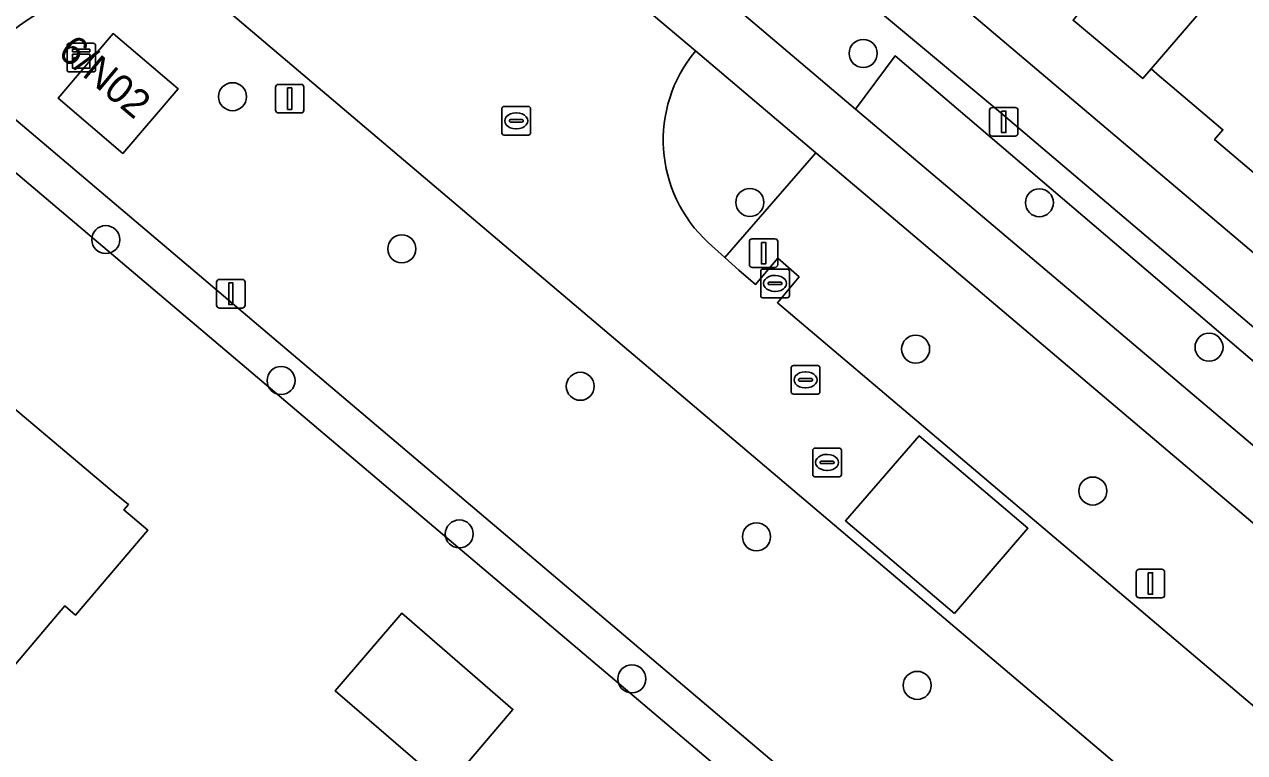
# Model space of a CAD drawing. Extents: x 156412 to 157779, y 382335 to 383768.
# Drawn here: x 156836.83 to 156879.42, y 382467.73 to 382493.15 of the extents above; entities that cross this region are included whole.
import ezdxf

# ---------------------------------------------------------------- set-up
doc = ezdxf.new("R2010")
doc.units = 0
for name, color, linetype in [('IMGEO_Berm_groen', 7, 'Continuous'), ('IMGEO_Boom', 7, 'Continuous'), ('IMGEO_Erf', 7, 'Continuous'), ('IMGEO_Groenvoorziening', 7, 'Continuous'), ('IMGEO_Haag', 7, 'Continuous'), ('IMGEO_Kast', 7, 'Continuous'), ('IMGEO_Kolk', 7, 'Continuous'), ('IMGEO_Lichtmast', 7, 'Continuous'), ('IMGEO_Pand', 7, 'Continuous'), ('IMGEO_Pand_nummerreeks', 7, 'Continuous'), ('IMGEO_Rijbaan_lokaal_open', 7, 'Continuous'), ('IMGEO_Rioolput', 7, 'Continuous'), ('IMGEO_Voetpad_open', 7, 'Continuous')]:
    doc.layers.add(name, color=color, linetype=linetype)

msp = doc.modelspace()

# ---------------------------------------------------------------- linework, layer by layer
at = {"layer": 'IMGEO_Berm_groen'}
for points in [[(156880.336, 382454.031), (156884.65, 382459.104), (156844.108, 382493.469)], [(156835.788, 382492.342), (156834.843, 382491.235), (156878.866, 382453.93)]]:
    msp.add_lwpolyline(points, dxfattribs=at)
for points in [[(156840.271, 382488.647), (156838.008, 382490.575), (156839.927, 382492.83), (156842.197, 382490.901)], [(156867.222, 382492.051), (156865.838, 382490.195), (156869.063, 382487.465), (156891.396, 382468.566), (156892.793, 382470.251)], [(156867.914, 382485.747), (156864.461, 382488.664), (156861.282, 382485.009), (156861.762, 382484.576), (156862.353, 382484.075), (156863.133, 382484.994), (156863.872, 382484.335), (156863.112, 382483.433), (156879.768, 382469.333), (156880.502, 382470.246), (156881.272, 382469.602), (156880.529, 382468.689), (156896.478, 382455.187), (156896.961, 382454.779), (156897.681, 382455.704), (156898.46, 382455.055), (156897.703, 382454.152), (156898.238, 382453.7), (156901.478, 382457.302)]]:
    msp.add_lwpolyline(points, close=True, dxfattribs=at)
msp.add_arc((156840.652, 382487.711), 6.716, 59.0264, 136.4019, dxfattribs=at)
at = {"layer": 'IMGEO_Boom'}
for centre in [(156866.109, 382492.136), (156844.096, 382490.626), (156862.152, 382486.935), (156872.259, 382486.924), (156839.673, 382485.638), (156850.005, 382485.314), (156867.938, 382481.814), (156878.179, 382481.881), (156845.791, 382480.717), (156856.233, 382480.517), (156874.123, 382476.86), (156852.01, 382475.363), (156862.384, 382475.264), (156858.034, 382470.304), (156867.993, 382470.076)]:
    msp.add_circle(centre, 0.489, dxfattribs=at)
at = {"layer": 'IMGEO_Erf'}
for points in [[(156886.06, 382514.223), (156885.664, 382513.751), (156884.022, 382511.795), (156883.386, 382511.032), (156876.951, 382503.406), (156876.303, 382502.638), (156869.838, 382494.977), (156869.142, 382494.152), (156906.194, 382462.781), (156906.888, 382463.596), (156913.377, 382471.218), (156914.017, 382471.975), (156920.474, 382479.614), (156921.12, 382480.379), (156922.744, 382482.335), (156923.115, 382482.783)], [(156838.619, 382472.532), (156838.242, 382472.852), (156834.658, 382468.629), (156830.77, 382464.048), (156829.953, 382464.737), (156822.38, 382471.184), (156826.257, 382475.755), (156830.134, 382480.326), (156833.182, 382477.737), (156835.544, 382480.522), (156840.033, 382476.745), (156840.46, 382476.386), (156840.305, 382476.203), (156841.136, 382475.498)], [(156847.682, 382469.885), (156850.01, 382472.602), (156853.883, 382469.24), (156851.58, 382466.52)]]:
    msp.add_lwpolyline(points, close=True, dxfattribs=at)
for points in [[(156880.337, 382487.466), (156878.371, 382489.133), (156878.661, 382489.47), (156876.89, 382490.972), (156876.452, 382491.343), (156876.155, 382491.595), (156875.863, 382491.256), (156873.432, 382493.297), (156873.726, 382493.645), (156871.721, 382495.337), (156877.405, 382502.024), (156882.1, 382497.998)], [(156877.342, 382453.394), (156835.001, 382489.257), (156812.259, 382462.651)]]:
    msp.add_lwpolyline(points, dxfattribs=at)
at = {"layer": 'IMGEO_Groenvoorziening'}
msp.add_lwpolyline([(156870.843, 382490.126), (156863.984, 382495.86), (156863.611, 382496.172), (156861.565, 382493.813), (156865.838, 382490.195), (156867.222, 382492.051), (156892.793, 382470.251), (156893.399, 382470.983)], close=True, dxfattribs=at)
msp.add_lwpolyline([(156860.706, 382485.529), (156861.282, 382485.009), (156864.461, 382488.664), (156860.251, 382492.221)], dxfattribs=at)
msp.add_arc((156863.999, 382489.114), 4.868, 140.3427, 227.4366, dxfattribs=at)
at = {"layer": 'IMGEO_Haag'}
msp.add_lwpolyline([(156870.843, 382490.126), (156863.984, 382495.86), (156863.611, 382496.172), (156861.565, 382493.813), (156865.838, 382490.195), (156867.222, 382492.051), (156892.793, 382470.251), (156893.399, 382470.983)], close=True, dxfattribs=at)
msp.add_lwpolyline([(156860.706, 382485.529), (156861.282, 382485.009), (156864.461, 382488.664), (156860.251, 382492.221)], dxfattribs=at)
msp.add_arc((156863.999, 382489.114), 4.868, 140.3427, 227.4366, dxfattribs=at)
at = {"layer": 'IMGEO_Kast'}
for p, q in [((156838.319, 382491.566), (156838.319, 382492.407)), ((156838.319, 382492.407), (156838.319, 382491.566)), ((156838.394, 382492.491), (156839.235, 382492.491)), ((156839.235, 382492.491), (156838.394, 382492.491)), ((156839.319, 382492.416), (156839.319, 382491.575)), ((156839.319, 382491.575), (156839.319, 382492.416)), ((156839.244, 382491.491), (156838.403, 382491.491)), ((156838.403, 382491.491), (156839.244, 382491.491))]:
    msp.add_line(p, q, dxfattribs=at)
for points in [[(156838.514, 382492.281), (156839.114, 382492.281), (156839.114, 382492.196), (156838.514, 382492.196), (156838.514, 382492.281)], [(156838.514, 382492.106), (156839.114, 382492.106), (156839.114, 382491.617), (156838.514, 382491.617), (156838.514, 382492.106)]]:
    msp.add_lwpolyline(points, dxfattribs=at)
msp.add_circle((156838.598, 382491.955), 0.0377, dxfattribs=at)
for centre, start, end in [((156838.397, 382492.413), 92.4484, 184.2845), ((156838.397, 382492.413), 92.4484, 184.2845), ((156839.241, 382492.413), 2.4484, 94.2845), ((156839.241, 382492.413), 2.4484, 94.2845), ((156838.397, 382491.569), 182.4484, 274.2845), ((156838.397, 382491.569), 182.4484, 274.2845), ((156839.241, 382491.569), 272.4484, 4.2845), ((156839.241, 382491.569), 272.4484, 4.2845)]:
    msp.add_arc(centre, 0.0779, start, end, dxfattribs=at)
at = {"layer": 'IMGEO_Kolk'}
for p, q in [((156862.53, 382483.682), (156862.53, 382484.534)), ((156862.605, 382484.608), (156863.457, 382484.608)), ((156863.531, 382484.534), (156863.531, 382483.682)), ((156862.789, 382484.102), (156862.789, 382484.114)), ((156862.832, 382484.151), (156863.23, 382484.151)), ((156863.018, 382484.388), (156863.043, 382484.388)), ((156863.273, 382484.114), (156863.273, 382484.102)), ((156863.227, 382484.065), (156862.829, 382484.065)), ((156863.041, 382483.828), (156863.016, 382483.828)), ((156863.457, 382483.608), (156862.605, 382483.608))]:
    msp.add_line(p, q, dxfattribs=at)
for points in [[(156862.53, 382483.682), (156862.53, 382484.534)], [(156862.605, 382484.608), (156863.457, 382484.608)], [(156863.531, 382484.534), (156863.531, 382483.682)], [(156863.457, 382483.608), (156862.605, 382483.608)]]:
    msp.add_lwpolyline(points, dxfattribs=at)
for centre, radius, start, end in [((156862.607, 382484.532), 0.0765, 91.552, 178.448), ((156862.607, 382484.532), 0.0765, 91.552, 178.448), ((156863.455, 382484.532), 0.0765, 1.552, 88.448), ((156863.455, 382484.532), 0.0765, 1.552, 88.448), ((156862.829, 382484.111), 0.0403, 85.8775, 175.7526), ((156862.826, 382484.101), 0.0366, 178.938, 274.7102), ((156863.23, 382484.108), 0.043, 264.8664, 352.4533), ((156863.234, 382484.113), 0.0386, 1.7309, 96.639), ((156862.607, 382483.684), 0.0765, 181.552, 268.448), ((156862.607, 382483.684), 0.0765, 181.552, 268.448), ((156863.455, 382483.684), 0.0765, 271.552, 358.448), ((156863.455, 382483.684), 0.0765, 271.552, 358.448)]:
    msp.add_arc(centre, radius, start, end, dxfattribs=at)
for centre, major_axis, ratio, start_param, end_param in [((156863.017, 382484.108), (-0.387, 0.002), 0.722429, 4.712389, 7.853982), ((156863.042, 382484.108), (-0.39, 0.002), 0.717154, 1.570796, 4.712389)]:
    msp.add_ellipse(centre, major_axis=major_axis, ratio=ratio, start_param=start_param, end_param=end_param, dxfattribs=at)
at = {"layer": 'IMGEO_Lichtmast'}
for p, q in [((156845.596, 382490.157), (156845.596, 382490.957)), ((156845.596, 382490.957), (156845.596, 382490.157)), ((156845.696, 382491.057), (156846.486, 382491.057)), ((156846.486, 382491.057), (156845.696, 382491.057)), ((156846.586, 382490.957), (156846.586, 382490.157)), ((156846.586, 382490.157), (156846.586, 382490.957)), ((156846.486, 382490.057), (156845.696, 382490.057)), ((156845.696, 382490.057), (156846.486, 382490.057)), ((156870.518, 382489.35), (156870.518, 382490.15)), ((156870.518, 382490.15), (156870.518, 382489.35)), ((156870.618, 382490.25), (156871.408, 382490.25)), ((156871.408, 382490.25), (156870.618, 382490.25)), ((156871.508, 382490.15), (156871.508, 382489.35)), ((156871.508, 382489.35), (156871.508, 382490.15)), ((156871.408, 382489.25), (156870.618, 382489.25)), ((156870.618, 382489.25), (156871.408, 382489.25)), ((156862.138, 382484.766), (156862.138, 382485.566)), ((156862.138, 382485.566), (156862.138, 382484.766)), ((156862.238, 382485.666), (156863.028, 382485.666)), ((156863.028, 382485.666), (156862.238, 382485.666)), ((156863.128, 382485.566), (156863.128, 382484.766)), ((156863.128, 382484.766), (156863.128, 382485.566)), ((156863.028, 382484.666), (156862.238, 382484.666)), ((156862.238, 382484.666), (156863.028, 382484.666)), ((156843.542, 382483.349), (156843.542, 382484.149)), ((156843.542, 382484.149), (156843.542, 382483.349)), ((156843.642, 382484.249), (156844.432, 382484.249)), ((156844.432, 382484.249), (156843.642, 382484.249)), ((156844.532, 382484.149), (156844.532, 382483.349)), ((156844.532, 382483.349), (156844.532, 382484.149)), ((156844.432, 382483.249), (156843.642, 382483.249)), ((156843.642, 382483.249), (156844.432, 382483.249)), ((156875.64, 382473.231), (156875.64, 382474.031)), ((156875.64, 382474.031), (156875.64, 382473.231)), ((156875.74, 382474.131), (156876.53, 382474.131)), ((156876.53, 382474.131), (156875.74, 382474.131)), ((156876.63, 382474.031), (156876.63, 382473.231)), ((156876.63, 382473.231), (156876.63, 382474.031)), ((156876.53, 382473.131), (156875.74, 382473.131)), ((156875.74, 382473.131), (156876.53, 382473.131))]:
    msp.add_line(p, q, dxfattribs=at)
for points in [[(156846.016, 382490.932), (156846.166, 382490.932), (156846.166, 382490.182), (156846.016, 382490.182), (156846.016, 382490.932)], [(156870.938, 382490.125), (156871.088, 382490.125), (156871.088, 382489.375), (156870.938, 382489.375), (156870.938, 382490.125)], [(156862.558, 382485.541), (156862.708, 382485.541), (156862.708, 382484.791), (156862.558, 382484.791), (156862.558, 382485.541)], [(156843.962, 382484.124), (156844.112, 382484.124), (156844.112, 382483.374), (156843.962, 382483.374), (156843.962, 382484.124)], [(156876.06, 382474.006), (156876.21, 382474.006), (156876.21, 382473.256), (156876.06, 382473.256), (156876.06, 382474.006)]]:
    msp.add_lwpolyline(points, dxfattribs=at)
for centre, start, end in [((156845.696, 382490.957), 90, 180), ((156845.696, 382490.957), 90, 180), ((156846.486, 382490.957), 0, 90), ((156846.486, 382490.957), 360, 90), ((156845.696, 382490.157), 180, 270), ((156845.696, 382490.157), 180, 270), ((156846.486, 382490.157), 270, 0), ((156846.486, 382490.157), 270, 0), ((156870.618, 382490.15), 90, 180), ((156870.618, 382490.15), 90, 180), ((156871.408, 382490.15), 0, 90), ((156871.408, 382490.15), 360, 90), ((156870.618, 382489.35), 180, 270), ((156870.618, 382489.35), 180, 270), ((156871.408, 382489.35), 270, 0), ((156871.408, 382489.35), 270, 0), ((156862.238, 382485.566), 90, 180), ((156862.238, 382485.566), 90, 180), ((156863.028, 382485.566), 0, 90), ((156863.028, 382485.566), 360, 90), ((156862.238, 382484.766), 180, 270), ((156862.238, 382484.766), 180, 270), ((156863.028, 382484.766), 270, 0), ((156863.028, 382484.766), 270, 0), ((156843.642, 382484.149), 90, 180), ((156843.642, 382484.149), 90, 180), ((156844.432, 382484.149), 0, 90), ((156844.432, 382484.149), 360, 90), ((156843.642, 382483.349), 180, 270), ((156843.642, 382483.349), 180, 270), ((156844.432, 382483.349), 270, 0), ((156844.432, 382483.349), 270, 0), ((156875.74, 382474.031), 90, 180), ((156875.74, 382474.031), 90, 180), ((156876.53, 382474.031), 0, 90), ((156876.53, 382474.031), 360, 90), ((156875.74, 382473.231), 180, 270), ((156875.74, 382473.231), 180, 270), ((156876.53, 382473.231), 270, 0), ((156876.53, 382473.231), 270, 0)]:
    msp.add_arc(centre, 0.1, start, end, dxfattribs=at)
at = {"layer": 'IMGEO_Pand'}
for points in [[(156881.543, 382497.369), (156882.1, 382497.998), (156877.405, 382502.024), (156871.721, 382495.337), (156873.726, 382493.645), (156873.432, 382493.297), (156875.863, 382491.256), (156876.155, 382491.595), (156881.301, 382497.575)], [(156885.573, 382493.956), (156881.543, 382497.369), (156881.301, 382497.575), (156876.155, 382491.595), (156876.452, 382491.343), (156876.89, 382490.972), (156878.661, 382489.47), (156878.371, 382489.133), (156880.337, 382487.466), (156885.718, 382493.833)], [(156838.008, 382490.575), (156840.271, 382488.647), (156842.197, 382490.901), (156839.927, 382492.83)], [(156840.305, 382476.203), (156840.46, 382476.386), (156840.033, 382476.745), (156835.544, 382480.522), (156833.182, 382477.737), (156830.134, 382480.326), (156826.257, 382475.755), (156834.658, 382468.629), (156838.242, 382472.852), (156838.619, 382472.532), (156841.136, 382475.498)], [(156850.01, 382472.602), (156847.682, 382469.885), (156851.58, 382466.52), (156853.883, 382469.24)]]:
    msp.add_lwpolyline(points, close=True, dxfattribs=at)
at = {"layer": 'IMGEO_Rijbaan_lokaal_open'}
for points in [[(156826.003, 382508.837), (156830.605, 382504.95), (156831.533, 382504.167), (156832.153, 382503.644), (156844.108, 382493.469), (156884.65, 382459.104), (156886.177, 382457.81), (156926.24, 382423.851), (156926.323, 382423.798), (156934.962, 382417.1), (156941.002, 382424.226), (156942.049, 382425.461), (156945.456, 382429.481), (156999.613, 382493.491), (157001.79, 382496.06), (157007.195, 382502.44)], [(156860.251, 382492.221), (156856.445, 382495.448)], [(156898.409, 382453.555), (156898.238, 382453.7), (156897.703, 382454.152), (156898.46, 382455.055), (156897.681, 382455.704), (156896.961, 382454.779), (156896.478, 382455.187), (156880.529, 382468.689), (156881.272, 382469.602), (156880.502, 382470.246), (156879.768, 382469.333), (156863.112, 382483.433), (156863.872, 382484.335), (156863.133, 382484.994), (156862.353, 382484.075), (156861.762, 382484.576), (156861.282, 382485.009), (156860.706, 382485.529)]]:
    msp.add_lwpolyline(points, dxfattribs=at)
for points in [[(156869.301, 382472.584), (156871.86, 382475.559), (156868.064, 382478.792), (156865.485, 382475.821)], [(156869.301, 382472.584), (156865.485, 382475.821), (156868.064, 382478.792), (156871.86, 382475.559)]]:
    msp.add_lwpolyline(points, close=True, dxfattribs=at)
for centre, radius, start, end in [((156840.652, 382487.711), 6.716, 59.0264, 136.4019), ((156863.999, 382489.114), 4.868, 140.3427, 227.4366)]:
    msp.add_arc(centre, radius, start, end, dxfattribs=at)
at = {"layer": 'IMGEO_Rioolput'}
for p, q in [((156853.499, 382489.359), (156853.499, 382490.211)), ((156853.574, 382490.285), (156854.426, 382490.285)), ((156853.987, 382490.065), (156854.012, 382490.065)), ((156854.5, 382490.211), (156854.5, 382489.359)), ((156853.758, 382489.779), (156853.758, 382489.791)), ((156854.196, 382489.742), (156853.798, 382489.742)), ((156853.801, 382489.828), (156854.199, 382489.828)), ((156854.242, 382489.791), (156854.242, 382489.779)), ((156854.426, 382489.285), (156853.574, 382489.285)), ((156854.01, 382489.505), (156853.985, 382489.505)), ((156863.596, 382480.316), (156863.596, 382481.168)), ((156863.671, 382481.242), (156864.523, 382481.242)), ((156864.597, 382481.168), (156864.597, 382480.316)), ((156863.855, 382480.736), (156863.855, 382480.748)), ((156864.293, 382480.699), (156863.895, 382480.699)), ((156863.898, 382480.785), (156864.296, 382480.785)), ((156864.084, 382481.022), (156864.109, 382481.022)), ((156864.339, 382480.748), (156864.339, 382480.736)), ((156864.107, 382480.462), (156864.082, 382480.462)), ((156864.523, 382480.242), (156863.671, 382480.242)), ((156864.347, 382477.434), (156864.347, 382478.286)), ((156864.422, 382478.36), (156865.274, 382478.36)), ((156864.835, 382478.14), (156864.86, 382478.14)), ((156865.348, 382478.286), (156865.348, 382477.434)), ((156864.606, 382477.854), (156864.606, 382477.866)), ((156865.044, 382477.817), (156864.646, 382477.817)), ((156864.649, 382477.903), (156865.047, 382477.903)), ((156865.09, 382477.866), (156865.09, 382477.854)), ((156865.274, 382477.36), (156864.422, 382477.36)), ((156864.858, 382477.58), (156864.833, 382477.58))]:
    msp.add_line(p, q, dxfattribs=at)
for points in [[(156853.499, 382489.359), (156853.499, 382490.211)], [(156853.574, 382490.285), (156854.426, 382490.285)], [(156854.5, 382490.211), (156854.5, 382489.359)], [(156854.426, 382489.285), (156853.574, 382489.285)], [(156863.596, 382480.316), (156863.596, 382481.168)], [(156863.671, 382481.242), (156864.523, 382481.242)], [(156864.597, 382481.168), (156864.597, 382480.316)], [(156864.523, 382480.242), (156863.671, 382480.242)], [(156864.347, 382477.434), (156864.347, 382478.286)], [(156864.422, 382478.36), (156865.274, 382478.36)], [(156865.348, 382478.286), (156865.348, 382477.434)], [(156865.274, 382477.36), (156864.422, 382477.36)]]:
    msp.add_lwpolyline(points, dxfattribs=at)
for centre, radius, start, end in [((156853.576, 382490.209), 0.0765, 91.552, 178.448), ((156853.576, 382490.209), 0.0765, 91.552, 178.448), ((156854.424, 382490.209), 0.0765, 1.552, 88.448), ((156854.424, 382490.209), 0.0765, 1.552, 88.448), ((156853.798, 382489.788), 0.0403, 85.8775, 175.7526), ((156853.795, 382489.778), 0.0366, 178.938, 274.7102), ((156854.199, 382489.785), 0.043, 264.8664, 352.4533), ((156854.203, 382489.79), 0.0386, 1.7309, 96.639), ((156853.576, 382489.361), 0.0765, 181.552, 268.448), ((156853.576, 382489.361), 0.0765, 181.552, 268.448), ((156854.424, 382489.361), 0.0765, 271.552, 358.448), ((156854.424, 382489.361), 0.0765, 271.552, 358.448), ((156863.673, 382481.166), 0.0765, 91.552, 178.448), ((156863.673, 382481.166), 0.0765, 91.552, 178.448), ((156864.521, 382481.166), 0.0765, 1.552, 88.448), ((156864.521, 382481.166), 0.0765, 1.552, 88.448), ((156863.895, 382480.745), 0.0403, 85.8775, 175.7526), ((156863.892, 382480.735), 0.0366, 178.938, 274.7102), ((156864.296, 382480.742), 0.043, 264.8664, 352.4533), ((156864.3, 382480.747), 0.0386, 1.7309, 96.639), ((156863.673, 382480.318), 0.0765, 181.552, 268.448), ((156863.673, 382480.318), 0.0765, 181.552, 268.448), ((156864.521, 382480.318), 0.0765, 271.552, 358.448), ((156864.521, 382480.318), 0.0765, 271.552, 358.448), ((156864.424, 382478.284), 0.0765, 91.552, 178.448), ((156864.424, 382478.284), 0.0765, 91.552, 178.448), ((156865.272, 382478.284), 0.0765, 1.552, 88.448), ((156865.272, 382478.284), 0.0765, 1.552, 88.448), ((156864.646, 382477.863), 0.0403, 85.8775, 175.7526), ((156864.643, 382477.853), 0.0366, 178.938, 274.7102), ((156865.047, 382477.86), 0.043, 264.8664, 352.4533), ((156865.051, 382477.865), 0.0386, 1.7309, 96.639), ((156864.424, 382477.436), 0.0765, 181.552, 268.448), ((156864.424, 382477.436), 0.0765, 181.552, 268.448), ((156865.272, 382477.436), 0.0765, 271.552, 358.448), ((156865.272, 382477.436), 0.0765, 271.552, 358.448)]:
    msp.add_arc(centre, radius, start, end, dxfattribs=at)
for centre, major_axis, ratio, start_param, end_param in [((156853.986, 382489.785), (-0.387, 0.002), 0.722429, 4.712389, 7.853982), ((156854.011, 382489.785), (-0.39, 0.002), 0.717154, 1.570796, 4.712389), ((156864.083, 382480.742), (-0.387, 0.002), 0.722429, 4.712389, 7.853982), ((156864.108, 382480.742), (-0.39, 0.002), 0.717154, 1.570796, 4.712389), ((156864.834, 382477.86), (-0.387, 0.002), 0.722429, 4.712389, 7.853982), ((156864.859, 382477.86), (-0.39, 0.002), 0.717154, 1.570796, 4.712389)]:
    msp.add_ellipse(centre, major_axis=major_axis, ratio=ratio, start_param=start_param, end_param=end_param, dxfattribs=at)
at = {"layer": 'IMGEO_Voetpad_open'}
for points in [[(156869.063, 382487.465), (156865.838, 382490.195), (156861.565, 382493.813), (156860.796, 382494.49), (156858.4, 382496.484), (156857.625, 382497.152), (156856.285, 382498.291), (156839.194, 382512.817), (156838.048, 382513.792), (156828.21, 382522.153)], [(156827.18, 382520.315), (156836.752, 382512.181), (156833.596, 382508.453), (156834.74, 382507.482), (156837.875, 382511.227), (156851.918, 382499.294), (156856.445, 382495.448), (156860.251, 382492.221), (156864.461, 382488.664), (156867.914, 382485.747), (156901.478, 382457.302), (156905.637, 382453.777), (156909.642, 382450.389), (156913.79, 382446.861), (156925.433, 382436.96), (156936.79, 382427.368)], [(156878.866, 382453.93), (156834.843, 382491.235), (156835.001, 382489.257), (156877.342, 382453.394), (156878.396, 382452.501), (156880.689, 382450.557), (156881.734, 382449.671), (156903.563, 382431.149), (156924.214, 382413.601), (156926.185, 382413.78), (156926.041, 382413.904), (156881.842, 382451.382)], [(156938.62, 382428.547), (156935.62, 382431.055), (156933.9, 382432.501), (156930.917, 382435.026), (156932.999, 382437.455), (156934.894, 382439.692), (156933.329, 382441.019), (156914.933, 382456.618), (156914.173, 382457.263), (156910.21, 382452.579), (156907.746, 382454.691), (156906.958, 382455.398), (156902.914, 382458.82), (156892.873, 382467.296), (156894.312, 382468.956), (156894.923, 382469.689), (156893.399, 382470.983), (156892.793, 382470.251), (156891.396, 382468.566), (156869.063, 382487.465)]]:
    msp.add_lwpolyline(points, dxfattribs=at)
msp.add_lwpolyline([(156869.142, 382494.152), (156865.283, 382497.419), (156863.984, 382495.86), (156870.843, 382490.126), (156893.399, 382470.983), (156894.923, 382469.689), (156895.005, 382469.619), (156908.621, 382458.064), (156909.941, 382459.609), (156906.194, 382462.781)], close=True, dxfattribs=at)

# ---------------------------------------------------------------- texts
at = {"layer": 'IMGEO_Pand_nummerreeks'}
msp.add_text('6/N02', height=1, rotation=320.0496, dxfattribs=at).set_placement((156837.956, 382492.096))

doc.saveas('drawing.dxf')
